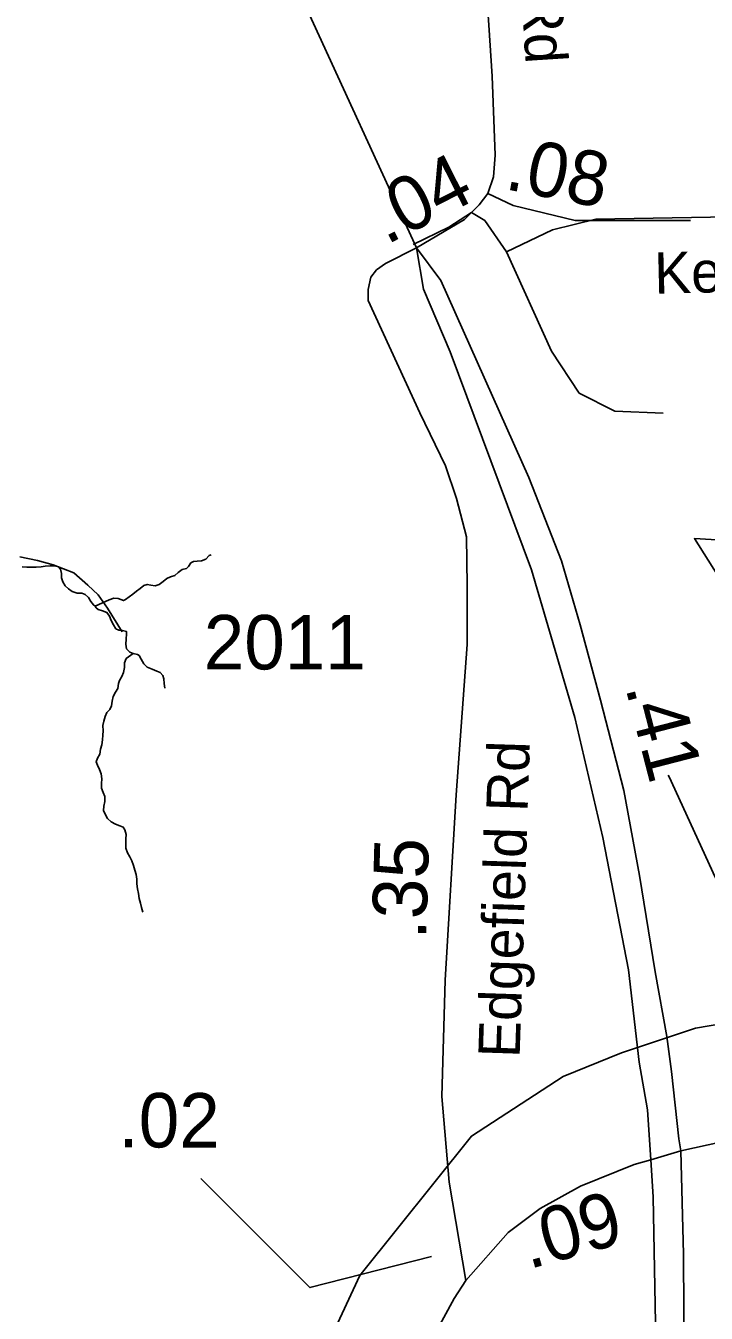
# Model space of a CAD drawing. Extents: x 1662474 to 1856135, y 779280 to 917889.
# Drawn here: x 1714574 to 1716136, y 864951 to 867907 of the extents above; entities that cross this region are included whole.
import ezdxf

# ---------------------------------------------------------------- set-up
doc = ezdxf.new("R2010")
doc.units = 0
for name, color, linetype in [('Exist Boundary Political City Limit New', 7, 'Continuous'), ('Exist Hydrographic Creek Single Shore', 7, 'Continuous'), ('Exist Hydrographic Misc Water Feature', 7, 'Continuous'), ('Exist Road Non-System Type 51', 7, 'Continuous'), ('Exist Road Non-System Type 51 Label', 7, 'Continuous'), ('Exist Road Primary NC Attributed', 7, 'Continuous'), ('Exist Road Primary NC Divided Attributed', 7, 'Continuous'), ('Exist Road Primary NC Mileage Hundredths English Label', 7, 'Continuous'), ('Exist Road Secondary Mileage Tenths English Label', 7, 'Continuous'), ('Exist Road Secondary Type 51 Attributed', 7, 'Continuous'), ('Exist Road Secondary Type 51 Label', 7, 'Continuous'), ('Exist Road Secondary Type 51 Number Label', 7, 'Continuous'), ('Map Preparation Boundary City Limit Buffer Line', 7, 'Continuous')]:
    doc.layers.add(name, color=color, linetype=linetype)

msp = doc.modelspace()

# ---------------------------------------------------------------- linework, layer by layer
at = {"layer": 'Exist Boundary Political City Limit New'}
for points in [[(1716691.8, 865806.8), (1716109.1, 866730.1), (1717661.5, 866636.8)], [(1712358.9, 863279.5), (1712773.5, 863461), (1713898, 863830.1), (1714589.1, 864104.1), (1714855.9, 864239.8), (1715034.8, 864397.6), (1715168.5, 864620.9), (1715204.2, 864743.4), (1715341, 865037.9), (1715597.2, 865358.1), (1715807.6, 865494.8), (1715941.6, 865549.6), (1716111.6, 865606.2), (1716395.2, 865654.2)]]:
    msp.add_lwpolyline(points, dxfattribs=at)
at = {"layer": 'Exist Hydrographic Creek Single Shore'}
for points in [[(1714566.1, 866665.1), (1714577, 866664.2), (1714587.8, 866664.2), (1714598.2, 866664.2), (1714609.2, 866664.8), (1714618.6, 866666.6), (1714630.5, 866667.4), (1714642, 866667.1), (1714649.4, 866664.8), (1714653.6, 866659.6), (1714656.2, 866649.8), (1714656.2, 866639.6), (1714659.1, 866630.7), (1714664.9, 866621.8), (1714672.2, 866614.9), (1714680.9, 866608.6), (1714692.1, 866604.9), (1714702.9, 866604.4), (1714710.5, 866601.6), (1714718.4, 866595), (1714723.4, 866585.8), (1714729.4, 866577.9), (1714733.9, 866574.5), (1714765.6, 866589.4), (1714776.1, 866592.9), (1714786.1, 866592.6), (1714792.6, 866589.8), (1714798.5, 866587.6), (1714803.1, 866590), (1714811.6, 866596.3), (1714819.8, 866602.6), (1714828.1, 866609.1), (1714836.5, 866615.2), (1714845.1, 866622), (1714853.2, 866624.9), (1714861.1, 866623.3), (1714871.6, 866621.8), (1714880.1, 866624.6), (1714889.5, 866631.2), (1714897.9, 866638.2), (1714906.4, 866642.5), (1714916.5, 866645.6), (1714923.9, 866651.9), (1714933.1, 866659.2), (1714943.4, 866661.4), (1714947.8, 866665.6), (1714953.5, 866674.2), (1714959.1, 866677.1), (1714967.5, 866677.9), (1714977.8, 866678.9), (1714987.4, 866683.1), (1714995.2, 866690.8), (1715000, 866692.6)], [(1714733.9, 866574.5), (1714736, 866571.4), (1714740.1, 866566.9), (1714750.1, 866563.8), (1714760.6, 866560.3), (1714766.4, 866552.2), (1714770.6, 866541.9), (1714775.4, 866532), (1714781.1, 866523.1), (1714788, 866519.4), (1714796.4, 866518.6), (1714805.8, 866516.5), (1714805.8, 866511), (1714804.5, 866498.9), (1714804, 866487.6), (1714805.5, 866476.9), (1714813.1, 866469), (1714820.5, 866465.9)], [(1714843.1, 865872.4), (1714839.9, 865883.4), (1714837.5, 865893.2), (1714834.9, 865903.7), (1714833.1, 865914.9), (1714830.8, 865925.8), (1714829.4, 865937.2), (1714828.9, 865947.8), (1714827.6, 865958.5), (1714824.4, 865969), (1714821.2, 865979.5), (1714817.9, 865990), (1714812.9, 865999.5), (1714807.9, 866008.6), (1714804.2, 866018.9), (1714803.8, 866029.6), (1714804.2, 866040.7), (1714805, 866050.9), (1714801.9, 866061.1), (1714798.1, 866067.4), (1714789.8, 866070.6), (1714780.4, 866074.2), (1714770.6, 866079.5), (1714762.2, 866087.1), (1714757.2, 866095.8), (1714753, 866105.8), (1714753.2, 866116), (1714755.4, 866126.5), (1714755.6, 866137.8), (1714751.8, 866147.2), (1714747.8, 866156.9), (1714748.4, 866167.7), (1714748.9, 866178.4), (1714747.5, 866189.8), (1714743.1, 866200.2), (1714738.6, 866209.7), (1714736, 866217.3), (1714739.1, 866225.7), (1714744.1, 866235.1), (1714745.4, 866246.2), (1714748.6, 866256.7), (1714750.6, 866267.7), (1714751.2, 866278.7), (1714752, 866288.9), (1714751, 866300.5), (1714753.2, 866311), (1714756.2, 866321.8), (1714760.6, 866330.7), (1714767.2, 866337.5), (1714771.1, 866345.9), (1714772.2, 866356.4), (1714774.6, 866367.4), (1714779.9, 866377.1), (1714785.4, 866385.8), (1714787.4, 866397.1), (1714789, 866403.9), (1714794.8, 866413.1), (1714798.8, 866422.6), (1714800.5, 866433.8), (1714800.8, 866444.9), (1714804.8, 866454.6), (1714820.5, 866465.9), (1714831, 866464.2), (1714834.9, 866461.4), (1714839.1, 866452.8), (1714845.1, 866442.2), (1714853.2, 866435.1), (1714864.4, 866430.4), (1714875.4, 866425.9), (1714882.4, 866422.2), (1714888.5, 866416), (1714890.9, 866408.1), (1714892.1, 866397.6), (1714893.2, 866386.3)]]:
    msp.add_lwpolyline(points, dxfattribs=at)
at = {"layer": 'Exist Hydrographic Misc Water Feature'}
msp.add_lwpolyline([(1714795.5, 866516.1), (1714762, 866570.4), (1714740.3, 866600.6), (1714716.5, 866622.9), (1714684.8, 866651.2), (1714636.9, 866669.6), (1714601, 866680), (1714560.9, 866688.3)], dxfattribs=at)
at = {"layer": 'Exist Road Non-System Type 51'}
for points in [[(1715463.4, 867405.2), (1715545.6, 867444.6), (1715597.6, 867479)], [(1715597.6, 867479), (1715627.8, 867460.6), (1715677.6, 867388.7)], [(1715677.6, 867388.7), (1715783.1, 867438.6), (1715883.1, 867463.5), (1716365.5, 867471.9)], [(1715677.6, 867388.7), (1715781.2, 867160.1), (1715844.6, 867064), (1715926.4, 867022.6), (1716037.8, 867017.9)], [(1716049.2, 866187.1), (1716051.3, 866183.1), (1716106.7, 866062.7), (1716152, 865962.5), (1716193.5, 865878.3), (1716219.9, 865825.3), (1716269, 865719.6), (1716404.9, 865409.6)]]:
    msp.add_lwpolyline(points, dxfattribs=at)
at = {"layer": 'Exist Road Primary NC Attributed'}
msp.add_lwpolyline([(1715471.2, 867397.7), (1715213.1, 867958.9), (1715012.9, 868499.4), (1714624.9, 869507.6), (1714123.6, 870841.3)], dxfattribs=at)
at = {"layer": 'Exist Road Primary NC Divided Attributed'}
for points in [[(1715471.2, 867397.7), (1715487.5, 867303), (1715548.9, 867158.8), (1715735.3, 866657.9), (1715834.5, 866319.5), (1715898.9, 866044.1), (1715957.9, 865740.1), (1715982.5, 865527.7), (1716001.8, 865418.4), (1716009.2, 865303.6)], [(1716078.4, 865324.3), (1716073.5, 865352.1), (1716056.5, 865506.8), (1716046.1, 865587.1), (1716019.4, 865735.5), (1715982.9, 865956.5), (1715947.1, 866151.4), (1715893.5, 866358.8), (1715847, 866532.3), (1715804.1, 866678.9), (1715729, 866870.3), (1715526.9, 867322.7), (1715471.2, 867397.7)], [(1715445.8, 861016.1), (1715567, 861691.7), (1715675.3, 862211.5), (1715897.4, 863294.5), (1715940.8, 863554.4), (1716016.6, 863938.9), (1716063.4, 864316.6), (1716086.6, 864694), (1716084.3, 865086.8), (1716078.4, 865324.3)], [(1716009.2, 865303.6), (1716014.7, 865219.1), (1716021.1, 864846.2), (1716004.4, 864468.6), (1715979.3, 864191.5), (1715937.5, 863926.7), (1715806.9, 863239.9), (1715770.2, 863052.2), (1715673.7, 862595.7), (1715551.5, 861970.9), (1715397.1, 861161.8), (1715307, 860743.8), (1715264.1, 860536.3), (1715222.4, 860270.8), (1715198.6, 860122.2)]]:
    msp.add_lwpolyline(points, dxfattribs=at)
at = {"layer": 'Exist Road Secondary Mileage Tenths English Label'}
msp.add_lwpolyline([(1715505.4, 865082), (1715226.5, 865010.5), (1714976.1, 865260.8)], dxfattribs=at)
at = {"layer": 'Exist Road Secondary Type 51 Attributed'}
msp.add_line((1716078.4, 865324.3), (1716406.5, 865397.5), dxfattribs=at)
for points in [[(1715634.7, 867522.2), (1715648, 867560.2), (1715652.2, 867610.6), (1715644.8, 867791.8), (1715603.9, 868424.8), (1715600.1, 868537), (1715599.1, 868721.7)], [(1715471.2, 867397.7), (1715581.2, 867462.5), (1715615.1, 867496.5), (1715634.7, 867522.2)], [(1715634.7, 867522.2), (1715693.3, 867494.4), (1715835.2, 867460.5), (1716100.5, 867460.5)], [(1715584.5, 865026.6), (1715546, 865252.4), (1715529.5, 865449.4), (1715537.3, 865716.4), (1715562.4, 866141.7), (1715587.4, 866487), (1715587.4, 866622.1), (1715585.9, 866734.4), (1715562.7, 866822), (1715537.6, 866897.1), (1715478.6, 867018.7), (1715360.2, 867276.4), (1715360.2, 867302.1), (1715366.3, 867329.9), (1715379.7, 867347.4), (1715400.3, 867361.8), (1715471.2, 867397.7)], [(1716009.2, 865303.6), (1716078.4, 865324.3)], [(1715584.5, 865026.6), (1715682, 865137.1), (1715754.8, 865192.3), (1715847.5, 865243), (1715970.6, 865292.8), (1716009.2, 865303.6)], [(1712482.2, 863050.3), (1712627.1, 863130.7), (1712702.9, 863165.6), (1712851.5, 863215.6), (1713319.3, 863374.9), (1713990.3, 863614.5), (1714534, 863822.2), (1714764.5, 863923.8), (1714937.3, 864001.1), (1715029.8, 864057.2), (1715101.1, 864119.4), (1715163.3, 864190.7), (1715243.7, 864307.5), (1715304.3, 864410.6), (1715351.3, 864519.8), (1715425.3, 864707.1), (1715475, 864831.2), (1715515.1, 864906.9), (1715557.8, 864985.7), (1715584.5, 865026.6)]]:
    msp.add_lwpolyline(points, dxfattribs=at)
at = {"layer": 'Map Preparation Boundary City Limit Buffer Line'}
for points in [[(1716691.8, 865806.8), (1716109.1, 866730.1), (1717661.5, 866636.8)], [(1712358.9, 863279.5), (1712773.5, 863461), (1713898, 863830.1), (1714589.1, 864104.1), (1714855.9, 864239.8), (1715034.8, 864397.6), (1715168.5, 864620.9), (1715204.2, 864743.4), (1715341, 865037.9), (1715597.2, 865358.1), (1715807.6, 865494.8), (1715941.6, 865549.6), (1716111.6, 865606.2), (1716395.2, 865654.2)]]:
    msp.add_lwpolyline(points, dxfattribs=at)

# ---------------------------------------------------------------- texts
at = {"layer": 'Exist Road Non-System Type 51 Label'}
msp.add_text('Kenmont Rd', height=95, rotation=1.3601, dxfattribs=at).set_placement((1716018, 867292))
at = {"layer": 'Exist Road Primary NC Mileage Hundredths English Label'}
msp.add_text('.41', height=125, rotation=284.5002, dxfattribs=at).set_placement((1715950.3, 866388.8))
at = {"layer": 'Exist Road Secondary Mileage Tenths English Label'}
for s, rotation, p in [('.08', 348.9254, (1715670.9, 867533)), ('.04', 26.8663, (1715401.8, 867403.6)), ('.35', 88.4062, (1715493.3, 865808.9)), ('.02', 359.8515, (1714787, 865332.4)), ('.09', 15.6623, (1715728.9, 865052.2))]:
    msp.add_text(s, height=125, rotation=rotation, dxfattribs=at).set_placement(p)
at = {"layer": 'Exist Road Secondary Type 51 Label'}
for rotation, p in [(273.6883, (1715675.3, 868544)), (88.1414, (1715707.9, 865536.9))]:
    msp.add_text('Edgefield Rd', height=95, rotation=rotation, dxfattribs=at).set_placement(p)
at = {"layer": 'Exist Road Secondary Type 51 Number Label'}
msp.add_text('2011', height=125, dxfattribs=at).set_placement((1714982.9, 866429.6))

doc.saveas('drawing.dxf')
